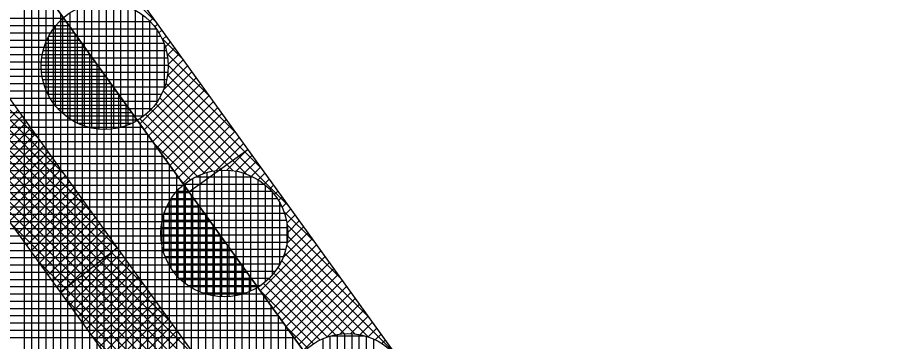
# Model space of a CAD drawing. Extents: x -565346 to -564154, y -1097386 to -1095620.
# Drawn here: x -564272.33 to -564248.42, y -1096132.03 to -1096123.08 of the extents above; entities that cross this region are included whole.
import ezdxf

# ---------------------------------------------------------------- set-up
doc = ezdxf.new("R2010")
doc.units = 0
for name, color, linetype in [('Vrstva 13', 7, 'Continuous'), ('Vrstva 41', 7, 'Continuous'), ('Vrstva 42', 7, 'Continuous'), ('Vrstva 43', 7, 'Continuous'), ('Vrstva 44', 7, 'Continuous')]:
    doc.layers.add(name, color=color, linetype=linetype)

msp = doc.modelspace()

# ---------------------------------------------------------------- linework, layer by layer
at = {"layer": 'Vrstva 13'}
msp.add_line((-564276.21, -1096112.52), (-564239.15, -1096163.95), dxfattribs=at)
at = {"layer": 'Vrstva 41'}
msp.add_line((-564267.596, -1096127.895), (-564265.973, -1096126.726), dxfattribs=at)
msp.add_lwpolyline([(-564317.9, -1095918.68), (-564319.837, -1095918.359), (-564322.792, -1095953.471), (-564316.779, -1095990.732), (-564317.708, -1096006.365), (-564312.296, -1096047.478), (-564277.924, -1096113.563), (-564240.773, -1096165.119), (-564207.452, -1096208.029), (-564205.9, -1096206.84), (-564239.15, -1096163.95), (-564276.21, -1096112.52), (-564310.36, -1096046.86), (-564315.7, -1096006.29), (-564314.77, -1095990.63), (-564320.6, -1095954.5), (-564320.51, -1095950.21)], close=True, dxfattribs=at)
at = {"layer": 'Vrstva 42'}
for p, q in [((-564280.546, -1096117.622), (-564271.722, -1096126.446)), ((-564279.816, -1096118.635), (-564270.992, -1096127.459)), ((-564279.086, -1096119.648), (-564270.263, -1096128.471)), ((-564271.576, -1096120.144), (-564268.498, -1096123.222)), ((-564278.356, -1096120.66), (-564269.533, -1096129.483)), ((-564277.627, -1096121.673), (-564268.804, -1096130.496)), ((-564276.897, -1096122.686), (-564268.075, -1096131.508)), ((-564268.581, -1096123.107), (-564268.671, -1096123.196)), ((-564268.463, -1096123.271), (-564268.538, -1096123.346)), ((-564268.344, -1096123.436), (-564268.422, -1096123.513)), ((-564276.167, -1096123.698), (-564267.345, -1096132.52)), ((-564268.34, -1096123.663), (-564267.769, -1096124.234)), ((-564268.226, -1096123.6), (-564268.323, -1096123.697)), ((-564268.107, -1096123.764), (-564268.245, -1096123.902)), ((-564267.989, -1096123.929), (-564268.191, -1096124.131)), ((-564268.198, -1096124.088), (-564267.039, -1096125.247)), ((-564267.752, -1096124.258), (-564268.187, -1096124.693)), ((-564267.87, -1096124.093), (-564268.166, -1096124.389)), ((-564267.634, -1096124.422), (-564268.295, -1096125.083)), ((-564268.165, -1096124.404), (-564266.31, -1096126.259)), ((-564275.437, -1096124.711), (-564266.616, -1096133.533)), ((-564267.515, -1096124.586), (-564268.948, -1096126.019)), ((-564268.183, -1096124.668), (-564265.58, -1096127.271)), ((-564267.397, -1096124.751), (-564268.83, -1096126.184)), ((-564267.278, -1096124.915), (-564268.711, -1096126.348)), ((-564268.233, -1096124.902), (-564264.851, -1096128.283)), ((-564267.16, -1096125.079), (-564268.593, -1096126.512)), ((-564268.306, -1096125.112), (-564266.009, -1096127.408)), ((-564267.041, -1096125.244), (-564268.474, -1096126.677)), ((-564268.399, -1096125.301), (-564266.388, -1096127.312)), ((-564266.923, -1096125.408), (-564268.356, -1096126.841)), ((-564272.303, -1096125.639), (-564273.736, -1096127.072)), ((-564268.642, -1096125.623), (-564266.941, -1096127.325)), ((-564268.512, -1096125.471), (-564266.686, -1096127.297)), ((-564266.804, -1096125.573), (-564268.237, -1096127.006)), ((-564274.708, -1096125.723), (-564265.886, -1096134.545)), ((-564272.185, -1096125.804), (-564273.617, -1096127.236)), ((-564268.95, -1096125.882), (-564267.369, -1096127.462)), ((-564268.788, -1096125.761), (-564267.168, -1096127.381)), ((-564266.686, -1096125.737), (-564268.119, -1096127.17)), ((-564266.567, -1096125.901), (-564268, -1096127.334)), ((-564272.066, -1096125.968), (-564273.499, -1096127.401)), ((-564271.948, -1096126.133), (-564273.38, -1096127.565)), ((-564266.449, -1096126.066), (-564267.882, -1096127.499)), ((-564271.83, -1096126.297), (-564273.262, -1096127.729)), ((-564266.331, -1096126.23), (-564267.764, -1096127.663)), ((-564266.212, -1096126.395), (-564267.218, -1096127.4)), ((-564271.711, -1096126.461), (-564273.143, -1096127.894)), ((-564271.593, -1096126.626), (-564273.025, -1096128.058)), ((-564268.569, -1096126.545), (-564267.552, -1096127.562)), ((-564266.094, -1096126.559), (-564266.845, -1096127.31)), ((-564273.978, -1096126.736), (-564265.157, -1096135.557)), ((-564271.474, -1096126.79), (-564272.907, -1096128.222)), ((-564265.975, -1096126.723), (-564266.55, -1096127.298)), ((-564265.857, -1096126.888), (-564266.296, -1096127.327)), ((-564271.356, -1096126.954), (-564272.788, -1096128.387)), ((-564271.237, -1096127.119), (-564272.67, -1096128.551)), ((-564265.738, -1096127.052), (-564266.071, -1096127.385)), ((-564271.119, -1096127.283), (-564272.551, -1096128.716)), ((-564265.62, -1096127.216), (-564265.87, -1096127.466)), ((-564271, -1096127.448), (-564272.433, -1096128.88)), ((-564267.839, -1096127.558), (-564267.717, -1096127.68)), ((-564265.501, -1096127.381), (-564265.688, -1096127.568)), ((-564265.383, -1096127.545), (-564265.524, -1096127.686)), ((-564273.248, -1096127.749), (-564264.427, -1096136.569)), ((-564270.882, -1096127.612), (-564272.314, -1096129.044)), ((-564270.763, -1096127.776), (-564272.196, -1096129.209)), ((-564265.264, -1096127.71), (-564265.376, -1096127.821)), ((-564270.645, -1096127.941), (-564272.077, -1096129.373)), ((-564265.146, -1096127.874), (-564265.244, -1096127.972)), ((-564265.028, -1096128.038), (-564265.128, -1096128.139)), ((-564270.527, -1096128.105), (-564271.959, -1096129.537)), ((-564270.408, -1096128.27), (-564271.84, -1096129.702)), ((-564264.909, -1096128.203), (-564265.029, -1096128.323)), ((-564270.29, -1096128.434), (-564271.722, -1096129.866)), ((-564264.988, -1096128.429), (-564264.122, -1096129.296)), ((-564264.791, -1096128.367), (-564264.953, -1096128.529)), ((-564264.672, -1096128.532), (-564264.9, -1096128.759)), ((-564272.518, -1096128.761), (-564263.698, -1096137.582)), ((-564270.171, -1096128.598), (-564271.603, -1096130.031)), ((-564270.053, -1096128.763), (-564271.485, -1096130.195)), ((-564264.554, -1096128.696), (-564264.875, -1096129.018)), ((-564269.934, -1096128.927), (-564271.366, -1096130.359)), ((-564264.317, -1096129.025), (-564265.011, -1096129.719)), ((-564264.435, -1096128.86), (-564264.899, -1096129.324)), ((-564264.892, -1096128.808), (-564263.392, -1096130.308)), ((-564269.816, -1096129.092), (-564271.248, -1096130.524)), ((-564269.697, -1096129.256), (-564271.13, -1096130.688)), ((-564264.198, -1096129.189), (-564265.631, -1096130.622)), ((-564264.877, -1096129.106), (-564262.663, -1096131.32)), ((-564269.564, -1096129.441), (-564271.144, -1096130.668)), ((-564269.579, -1096129.42), (-564271.011, -1096130.853)), ((-564264.08, -1096129.354), (-564265.513, -1096130.786)), ((-564263.961, -1096129.518), (-564265.394, -1096130.951)), ((-564264.905, -1096129.361), (-564261.933, -1096132.333)), ((-564269.46, -1096129.585), (-564270.893, -1096131.017)), ((-564269.342, -1096129.749), (-564270.774, -1096131.181)), ((-564263.843, -1096129.682), (-564265.276, -1096131.115)), ((-564264.961, -1096129.588), (-564262.65, -1096131.899)), ((-564271.788, -1096129.774), (-564262.968, -1096138.594)), ((-564269.223, -1096129.913), (-564270.656, -1096131.346)), ((-564263.725, -1096129.847), (-564265.157, -1096131.28)), ((-564265.142, -1096129.972), (-564263.305, -1096131.809)), ((-564265.042, -1096129.789), (-564263.015, -1096131.816)), ((-564269.105, -1096130.078), (-564270.537, -1096131.51)), ((-564265.26, -1096130.137), (-564263.558, -1096131.839)), ((-564263.606, -1096130.011), (-564265.039, -1096131.444)), ((-564263.488, -1096130.175), (-564264.921, -1096131.608)), ((-564268.987, -1096130.242), (-564270.419, -1096131.674)), ((-564268.868, -1096130.407), (-564270.3, -1096131.839)), ((-564265.544, -1096130.419), (-564263.98, -1096131.983)), ((-564265.395, -1096130.286), (-564263.78, -1096131.9)), ((-564263.369, -1096130.34), (-564264.802, -1096131.773)), ((-564268.75, -1096130.571), (-564270.182, -1096132.003)), ((-564265.651, -1096130.595), (-564264.161, -1096132.085)), ((-564263.251, -1096130.504), (-564264.684, -1096131.937)), ((-564263.132, -1096130.669), (-564264.565, -1096132.102)), ((-564271.059, -1096130.786), (-564262.239, -1096139.606)), ((-564268.631, -1096130.735), (-564270.063, -1096132.168)), ((-564268.513, -1096130.9), (-564269.945, -1096132.332)), ((-564263.014, -1096130.833), (-564264.447, -1096132.266)), ((-564268.394, -1096131.064), (-564269.826, -1096132.496)), ((-564262.895, -1096130.997), (-564263.808, -1096131.91)), ((-564262.777, -1096131.162), (-564263.435, -1096131.82)), ((-564268.276, -1096131.229), (-564269.708, -1096132.661)), ((-564268.157, -1096131.393), (-564269.59, -1096132.825)), ((-564262.658, -1096131.326), (-564263.14, -1096131.808)), ((-564268.039, -1096131.557), (-564269.471, -1096132.989)), ((-564264.922, -1096131.607), (-564264.324, -1096132.204)), ((-564262.54, -1096131.491), (-564262.886, -1096131.836)), ((-564262.422, -1096131.655), (-564262.661, -1096131.895)), ((-564270.329, -1096131.799), (-564261.509, -1096140.619)), ((-564267.92, -1096131.722), (-564269.353, -1096133.154)), ((-564267.802, -1096131.886), (-564269.234, -1096133.318)), ((-564262.303, -1096131.819), (-564262.46, -1096131.976)), ((-564262.185, -1096131.984), (-564262.278, -1096132.077))]:
    msp.add_line(p, q, dxfattribs=at)
msp.add_lwpolyline([(-564322.318, -1095918.024), (-564324.311, -1095917.856), (-564327.322, -1095953.642), (-564321.3, -1095990.958), (-564322.226, -1096006.529), (-564316.652, -1096048.867), (-564298.213, -1096083.6), (-564281.777, -1096115.914), (-564244.285, -1096167.937), (-564211.109, -1096210.658), (-564209.483, -1096209.49), (-564242.801, -1096166.581), (-564280.063, -1096114.871), (-564296.384, -1096082.78), (-564314.716, -1096048.249), (-564320.218, -1096006.455), (-564319.291, -1095990.856), (-564325.309, -1095953.567)], close=True, dxfattribs=at)
at = {"layer": 'Vrstva 43'}
for p, q in [((-564272.13, -1096133.578), (-564272.13, -1096121.604)), ((-564271.93, -1096133.855), (-564271.93, -1096121.881)), ((-564271.73, -1096134.133), (-564271.73, -1096122.159)), ((-564271.53, -1096134.41), (-564271.53, -1096122.436)), ((-564271.33, -1096134.688), (-564271.33, -1096122.714)), ((-564271.13, -1096134.965), (-564271.13, -1096122.991)), ((-564279.673, -1096123.11), (-564271.044, -1096123.11)), ((-564270.93, -1096135.243), (-564270.93, -1096123.269)), ((-564279.529, -1096123.31), (-564270.9, -1096123.31)), ((-564279.385, -1096123.51), (-564270.756, -1096123.51)), ((-564270.73, -1096135.52), (-564270.73, -1096123.546)), ((-564279.241, -1096123.71), (-564270.612, -1096123.71)), ((-564279.097, -1096123.91), (-564270.468, -1096123.91)), ((-564270.53, -1096135.798), (-564270.53, -1096123.824)), ((-564278.952, -1096124.11), (-564270.324, -1096124.11)), ((-564270.33, -1096136.075), (-564270.33, -1096124.102)), ((-564278.808, -1096124.31), (-564270.18, -1096124.31)), ((-564270.13, -1096136.353), (-564270.13, -1096124.379)), ((-564278.664, -1096124.51), (-564270.036, -1096124.51)), ((-564278.52, -1096124.71), (-564269.892, -1096124.71)), ((-564269.93, -1096136.63), (-564269.93, -1096124.657)), ((-564278.376, -1096124.91), (-564269.747, -1096124.91)), ((-564269.73, -1096136.908), (-564269.73, -1096124.934)), ((-564278.232, -1096125.11), (-564269.603, -1096125.11)), ((-564269.53, -1096137.186), (-564269.53, -1096125.212)), ((-564278.088, -1096125.31), (-564269.459, -1096125.31)), ((-564277.944, -1096125.51), (-564269.315, -1096125.51)), ((-564269.33, -1096137.463), (-564269.33, -1096125.489)), ((-564277.799, -1096125.71), (-564269.171, -1096125.71)), ((-564277.655, -1096125.91), (-564269.027, -1096125.91)), ((-564269.13, -1096137.741), (-564269.13, -1096125.767)), ((-564277.511, -1096126.11), (-564268.883, -1096126.11)), ((-564268.93, -1096138.018), (-564268.93, -1096126.044)), ((-564277.367, -1096126.31), (-564268.739, -1096126.31)), ((-564268.73, -1096138.296), (-564268.73, -1096126.322)), ((-564277.223, -1096126.51), (-564268.594, -1096126.51)), ((-564268.53, -1096138.573), (-564268.53, -1096126.599)), ((-564277.079, -1096126.71), (-564268.45, -1096126.71)), ((-564268.33, -1096138.851), (-564268.33, -1096126.877)), ((-564276.935, -1096126.91), (-564268.306, -1096126.91)), ((-564276.791, -1096127.11), (-564268.162, -1096127.11)), ((-564276.646, -1096127.31), (-564268.018, -1096127.31)), ((-564268.13, -1096139.128), (-564268.13, -1096127.155)), ((-564276.502, -1096127.51), (-564267.874, -1096127.51)), ((-564267.93, -1096139.406), (-564267.93, -1096127.432)), ((-564276.358, -1096127.71), (-564267.73, -1096127.71)), ((-564267.73, -1096139.683), (-564267.73, -1096127.71)), ((-564276.214, -1096127.91), (-564267.586, -1096127.91)), ((-564267.53, -1096139.961), (-564267.53, -1096127.987)), ((-564276.07, -1096128.11), (-564267.442, -1096128.11)), ((-564275.926, -1096128.31), (-564267.297, -1096128.31)), ((-564267.33, -1096140.239), (-564267.33, -1096128.265)), ((-564275.782, -1096128.51), (-564267.153, -1096128.51)), ((-564267.13, -1096140.516), (-564267.13, -1096128.542)), ((-564275.638, -1096128.71), (-564267.009, -1096128.71)), ((-564275.493, -1096128.91), (-564266.865, -1096128.91)), ((-564266.93, -1096140.794), (-564266.93, -1096128.82)), ((-564275.349, -1096129.11), (-564266.721, -1096129.11)), ((-564266.73, -1096141.071), (-564266.73, -1096129.097)), ((-564275.205, -1096129.31), (-564266.577, -1096129.31)), ((-564275.061, -1096129.51), (-564266.433, -1096129.51)), ((-564266.53, -1096141.349), (-564266.53, -1096129.375)), ((-564274.917, -1096129.71), (-564266.289, -1096129.71)), ((-564266.33, -1096141.626), (-564266.33, -1096129.652)), ((-564274.773, -1096129.91), (-564266.144, -1096129.91)), ((-564266.13, -1096141.904), (-564266.13, -1096129.93)), ((-564274.629, -1096130.11), (-564266, -1096130.11)), ((-564265.93, -1096142.181), (-564265.93, -1096130.208)), ((-564274.485, -1096130.31), (-564265.856, -1096130.31)), ((-564274.341, -1096130.51), (-564265.712, -1096130.51)), ((-564274.196, -1096130.71), (-564265.568, -1096130.71)), ((-564265.73, -1096142.459), (-564265.73, -1096130.485)), ((-564274.052, -1096130.91), (-564265.424, -1096130.91)), ((-564265.53, -1096142.736), (-564265.53, -1096130.763)), ((-564273.908, -1096131.11), (-564265.28, -1096131.11)), ((-564265.33, -1096143.014), (-564265.33, -1096131.04)), ((-564273.764, -1096131.31), (-564265.136, -1096131.31)), ((-564265.13, -1096143.291), (-564265.13, -1096131.318)), ((-564273.62, -1096131.51), (-564264.991, -1096131.51)), ((-564264.93, -1096143.569), (-564264.93, -1096131.595)), ((-564273.476, -1096131.71), (-564264.847, -1096131.71)), ((-564273.332, -1096131.91), (-564264.703, -1096131.91)), ((-564264.73, -1096143.847), (-564264.73, -1096131.873))]:
    msp.add_line(p, q, dxfattribs=at)
msp.add_lwpolyline([(-564173.087, -1096301.985), (-564179.49, -1096264.63), (-564192.762, -1096228.697), (-564195.888, -1096224.348), (-564194.264, -1096223.181), (-564206.02, -1096206.88), (-564207.452, -1096208.029), (-564240.773, -1096165.119), (-564277.924, -1096113.563), (-564312.296, -1096047.478), (-564317.708, -1096006.365)], dxfattribs=at)
at = {"layer": 'Vrstva 44'}
for p, q in [((-564270.48, -1096122.771), (-564270.48, -1096126.079)), ((-564270.28, -1096122.715), (-564270.28, -1096126.136)), ((-564270.08, -1096122.684), (-564270.08, -1096126.166)), ((-564269.88, -1096122.676), (-564269.88, -1096126.173)), ((-564269.68, -1096122.692), (-564269.68, -1096126.157)), ((-564269.48, -1096122.732), (-564269.48, -1096126.119)), ((-564269.28, -1096122.796), (-564269.28, -1096126.054)), ((-564270.88, -1096122.966), (-564270.88, -1096125.884)), ((-564270.68, -1096122.852), (-564270.68, -1096125.998)), ((-564269.08, -1096122.888), (-564269.08, -1096125.96)), ((-564268.88, -1096123.017), (-564268.88, -1096125.835)), ((-564271.163, -1096123.2), (-564268.667, -1096123.2)), ((-564271.08, -1096123.12), (-564271.08, -1096125.729)), ((-564268.68, -1096123.186), (-564268.68, -1096125.661)), ((-564271.334, -1096123.4), (-564268.499, -1096123.4)), ((-564271.28, -1096123.332), (-564271.28, -1096125.518)), ((-564268.48, -1096123.425), (-564268.48, -1096125.422)), ((-564271.48, -1096123.644), (-564271.48, -1096125.205)), ((-564271.457, -1096123.6), (-564268.373, -1096123.6)), ((-564271.613, -1096124), (-564268.22, -1096124)), ((-564271.549, -1096123.8), (-564268.283, -1096123.8)), ((-564268.28, -1096123.809), (-564268.28, -1096125.046)), ((-564271.65, -1096124.2), (-564268.181, -1096124.2)), ((-564271.664, -1096124.4), (-564268.167, -1096124.4)), ((-564271.655, -1096124.6), (-564268.176, -1096124.6)), ((-564271.624, -1096124.8), (-564268.208, -1096124.8)), ((-564271.568, -1096125), (-564268.264, -1096125)), ((-564271.483, -1096125.2), (-564268.347, -1096125.2)), ((-564271.367, -1096125.4), (-564268.465, -1096125.4)), ((-564271.21, -1096125.6), (-564268.619, -1096125.6)), ((-564270.998, -1096125.8), (-564268.836, -1096125.8)), ((-564270.675, -1096126), (-564269.153, -1096126)), ((-564267.1, -1096127.36), (-564267.1, -1096130.727)), ((-564266.9, -1096127.317), (-564266.9, -1096130.77)), ((-564266.7, -1096127.297), (-564266.7, -1096130.791)), ((-564266.5, -1096127.3), (-564266.5, -1096130.789)), ((-564266.3, -1096127.325), (-564266.3, -1096130.762)), ((-564267.5, -1096127.531), (-564267.5, -1096130.557)), ((-564267.409, -1096127.48), (-564265.842, -1096127.48)), ((-564267.3, -1096127.432), (-564267.3, -1096130.657)), ((-564266.1, -1096127.374), (-564266.1, -1096130.711)), ((-564265.9, -1096127.453), (-564265.9, -1096130.635)), ((-564265.7, -1096127.56), (-564265.7, -1096130.529)), ((-564267.9, -1096127.849), (-564267.9, -1096130.239)), ((-564267.718, -1096127.68), (-564265.528, -1096127.68)), ((-564267.7, -1096127.664), (-564267.7, -1096130.423)), ((-564265.5, -1096127.704), (-564265.5, -1096130.383)), ((-564268.082, -1096128.08), (-564265.165, -1096128.08)), ((-564267.93, -1096127.88), (-564265.32, -1096127.88)), ((-564265.3, -1096127.901), (-564265.3, -1096130.186)), ((-564268.197, -1096128.28), (-564265.052, -1096128.28)), ((-564268.1, -1096128.107), (-564268.1, -1096129.98)), ((-564265.1, -1096128.185), (-564265.1, -1096129.9)), ((-564268.3, -1096128.547), (-564268.3, -1096129.541)), ((-564268.28, -1096128.48), (-564264.968, -1096128.48)), ((-564268.334, -1096128.68), (-564264.913, -1096128.68)), ((-564264.9, -1096128.755), (-564264.9, -1096129.342)), ((-564268.364, -1096128.88), (-564264.883, -1096128.88)), ((-564268.372, -1096129.08), (-564264.876, -1096129.08)), ((-564268.358, -1096129.28), (-564264.892, -1096129.28)), ((-564268.317, -1096129.48), (-564264.93, -1096129.48)), ((-564268.252, -1096129.68), (-564264.995, -1096129.68)), ((-564268.16, -1096129.88), (-564265.089, -1096129.88)), ((-564268.033, -1096130.08), (-564265.215, -1096130.08)), ((-564267.861, -1096130.28), (-564265.388, -1096130.28)), ((-564267.621, -1096130.48), (-564265.627, -1096130.48)), ((-564267.241, -1096130.68), (-564266.005, -1096130.68)), ((-564263.71, -1096131.878), (-564263.71, -1096135.234)), ((-564263.687, -1096131.87), (-564262.751, -1096131.87)), ((-564263.51, -1096131.831), (-564263.51, -1096135.278)), ((-564263.31, -1096131.809), (-564263.31, -1096135.301)), ((-564263.11, -1096131.81), (-564263.11, -1096135.302)), ((-564262.91, -1096131.834), (-564262.91, -1096135.277)), ((-564262.71, -1096131.881), (-564262.71, -1096135.229)), ((-564263.91, -1096131.951), (-564263.91, -1096135.16)), ((-564262.51, -1096131.955), (-564262.51, -1096135.155))]:
    msp.add_line(p, q, dxfattribs=at)
for centre in [(-564269.916, -1096124.425), (-564266.624, -1096129.044), (-564263.216, -1096133.555)]:
    msp.add_circle(centre, 1.75, dxfattribs=at)

doc.saveas('drawing.dxf')
